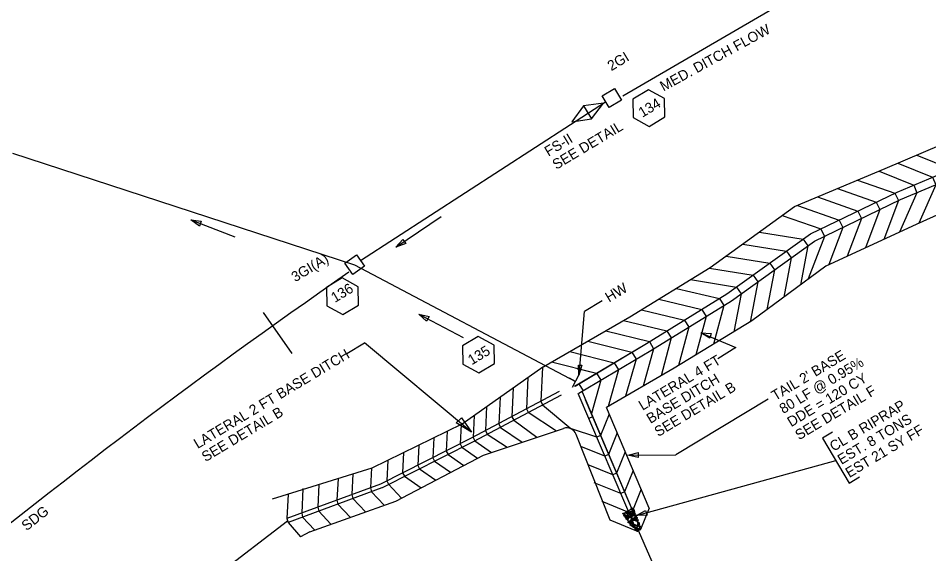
# Model space of a CAD drawing. Extents: x 2384780 to 2405432, y 547869 to 573706.
# Drawn here: x 2401263.5 to 2401709.1, y 570294.7 to 570556.8 of the extents above; entities that cross this region are included whole.
import ezdxf

# ---------------------------------------------------------------- set-up
doc = ezdxf.new("R2010")
doc.units = 0
for name, color, linetype in [('Old_Level_1', 7, 'Continuous'), ('Old_Level_18', 7, 'Continuous'), ('Old_Level_19', 7, 'Continuous'), ('Old_Level_20', 7, 'Continuous'), ('Old_Level_5', 7, 'Continuous'), ('Old_Level_63', 7, 'Continuous'), ('Old_Level_9', 7, 'Continuous'), ('Prop Drainage Box Number Symbol CELL', 7, 'Continuous'), ('Prop Drainage Structure Pipe RCP 30in', 7, 'Continuous')]:
    doc.layers.add(name, color=color, linetype=linetype)

msp = doc.modelspace()

# ---------------------------------------------------------------- linework, layer by layer
at = {"layer": 'Old_Level_1'}
for p, q in [((2401431.03, 570438.2), (2401550.95, 570515.95)), ((2401260.68, 570490.77), (2401428.15, 570436.18)), ((2401428.15, 570436.18), (2401536.19, 570379.07)), ((2401536.26, 570379.06), (2401533.25, 570380.69)), ((2401534.7, 570376.18), (2401537.89, 570382.07))]:
    msp.add_line(p, q, dxfattribs=at)
msp.add_lwpolyline([(2401549.23, 570518.82), (2401555.25, 570522.44), (2401558.7, 570516.7), (2401552.68, 570513.08)], close=True, dxfattribs=at)
for points in [[(2401559.48, 570314.61), (2401559.77, 570314.58), (2401560.12, 570314.22), (2401560.06, 570313.91), (2401559.88, 570313.85), (2401559.41, 570314.21), (2401559.38, 570314.41), (2401559.48, 570314.61)], [(2401561.32, 570313.21), (2401560.85, 570313.39), (2401560.07, 570314.06), (2401560.2, 570314.77), (2401560.71, 570314.94), (2401561.61, 570314.1), (2401561.68, 570313.61), (2401561.36, 570313.15)], [(2401562.33, 570315.17), (2401562.06, 570314.92), (2401561.52, 570314.58), (2401561.07, 570314.92), (2401560.98, 570315.21), (2401561.83, 570315.62), (2401562.19, 570315.48), (2401562.33, 570315.17)], [(2401561.58, 570314.7), (2401561.87, 570314.65), (2401562.24, 570314.3), (2401562.16, 570313.99), (2401562, 570313.9), (2401561.49, 570314.29), (2401561.46, 570314.53), (2401561.58, 570314.7)], [(2401563.18, 570312.58), (2401562.81, 570312.82), (2401562.01, 570313.52), (2401562.17, 570314.19), (2401562.61, 570314.47), (2401563.47, 570313.6), (2401563.67, 570313), (2401563.25, 570312.67)], [(2401564.2, 570315.87), (2401563.81, 570315.53), (2401563, 570314.99), (2401562.32, 570315.4), (2401562.26, 570315.93), (2401563.31, 570316.51), (2401563.92, 570316.32), (2401564.2, 570315.87)], [(2401562.79, 570314.46), (2401562.98, 570314.79), (2401563.52, 570315.28), (2401563.93, 570315.17), (2401564.09, 570314.92), (2401563.52, 570314.3), (2401563.14, 570314.19), (2401562.79, 570314.46)], [(2401564.39, 570316.85), (2401564.18, 570316.62), (2401563.78, 570316.32), (2401563.51, 570316.56), (2401563.43, 570316.81), (2401564.01, 570317.09), (2401564.31, 570317.02), (2401564.39, 570316.85)], [(2401563.64, 570313.96), (2401563.95, 570313.9), (2401564.3, 570313.54), (2401564.23, 570313.23), (2401564.05, 570313.16), (2401563.59, 570313.54), (2401563.54, 570313.77), (2401563.64, 570313.96)], [(2401564.07, 570314.6), (2401564.23, 570314.48), (2401564.67, 570314.17), (2401564.53, 570313.81), (2401564.37, 570313.72), (2401563.84, 570314.14), (2401563.94, 570314.39), (2401564.07, 570314.6)], [(2401565.04, 570316.07), (2401564.83, 570315.84), (2401564.44, 570315.55), (2401564.17, 570315.78), (2401564.09, 570316.04), (2401564.66, 570316.31), (2401564.97, 570316.25), (2401565.04, 570316.07)], [(2401565.09, 570315.39), (2401564.88, 570315.15), (2401564.49, 570314.85), (2401564.22, 570315.08), (2401564.14, 570315.34), (2401564.72, 570315.62), (2401565.02, 570315.55), (2401565.09, 570315.39)], [(2401564.49, 570313.57), (2401564.63, 570313.74), (2401564.99, 570314.09), (2401565.3, 570314.02), (2401565.38, 570313.9), (2401565.09, 570313.45), (2401564.77, 570313.39), (2401564.58, 570313.49)], [(2401564.7, 570314.95), (2401565, 570314.83), (2401565.38, 570314.49), (2401565.29, 570314.21), (2401565.14, 570314.12), (2401564.61, 570314.5), (2401564.6, 570314.76), (2401564.7, 570314.95)], [(2401560.79, 570313.37), (2401560.59, 570313.12), (2401560.18, 570312.99), (2401559.85, 570313.19), (2401559.85, 570313.41), (2401560.36, 570313.73), (2401560.69, 570313.53), (2401560.79, 570313.37)], [(2401560.49, 570312.33), (2401560.6, 570312.66), (2401560.93, 570312.96), (2401561.26, 570312.95), (2401561.42, 570312.7), (2401560.95, 570312.32), (2401560.67, 570312.22), (2401560.49, 570312.33)], [(2401561.08, 570311.97), (2401561.37, 570311.94), (2401561.72, 570311.58), (2401561.67, 570311.28), (2401561.49, 570311.21), (2401561.02, 570311.57), (2401560.98, 570311.77), (2401561.08, 570311.97)], [(2401562.2, 570312.28), (2401562.01, 570312.02), (2401561.6, 570311.89), (2401561.26, 570312.08), (2401561.26, 570312.3), (2401561.77, 570312.62), (2401562.11, 570312.44), (2401562.2, 570312.28)], [(2401561.75, 570311.14), (2401562.01, 570311.61), (2401562.69, 570312.58), (2401563.61, 570312.31), (2401563.87, 570311.9), (2401562.9, 570310.79), (2401562.14, 570310.66), (2401561.65, 570311.06)], [(2401561.91, 570313.17), (2401562.16, 570313.13), (2401562.59, 570312.76), (2401562.51, 570312.45), (2401562.33, 570312.39), (2401561.82, 570312.77), (2401561.78, 570312.96), (2401561.91, 570313.17)], [(2401561.96, 570310.02), (2401562.02, 570310.28), (2401562.31, 570310.6), (2401562.66, 570310.59), (2401562.84, 570310.32), (2401562.37, 570309.93), (2401562.06, 570309.87), (2401561.96, 570310.02)], [(2401562.54, 570310.05), (2401562.83, 570310), (2401563.17, 570309.64), (2401563.12, 570309.35), (2401562.94, 570309.28), (2401562.47, 570309.65), (2401562.44, 570309.84), (2401562.54, 570310.05)], [(2401564.17, 570309.03), (2401563.89, 570308.72), (2401563.38, 570308.4), (2401562.92, 570308.71), (2401562.88, 570309.06), (2401563.66, 570309.44), (2401564.02, 570309.28), (2401564.17, 570309.03)], [(2401563.04, 570310.7), (2401563.31, 570310.64), (2401563.62, 570310.28), (2401563.59, 570309.98), (2401563.39, 570309.86), (2401562.93, 570310.29), (2401562.93, 570310.51), (2401563.04, 570310.7)], [(2401564.3, 570311.34), (2401564.11, 570311.08), (2401563.7, 570310.95), (2401563.36, 570311.14), (2401563.36, 570311.36), (2401563.86, 570311.68), (2401564.2, 570311.5), (2401564.3, 570311.34)], [(2401565.62, 570312.73), (2401565.23, 570312.37), (2401564.32, 570311.91), (2401563.75, 570312.26), (2401563.61, 570312.8), (2401564.68, 570313.35), (2401565.39, 570313.21), (2401565.62, 570312.73)], [(2401564.13, 570311.08), (2401564.99, 570311.04), (2401566.6, 570310.39), (2401566.74, 570309.19), (2401566.2, 570308.57), (2401564.17, 570309.32), (2401563.75, 570310.21), (2401563.97, 570311.13)], [(2401564.56, 570311.88), (2401564.84, 570311.85), (2401565.17, 570311.47), (2401565.14, 570311.19), (2401564.94, 570311.07), (2401564.46, 570311.46), (2401564.44, 570311.71), (2401564.56, 570311.88)], [(2401565, 570311.85), (2401565.12, 570312.05), (2401565.43, 570312.49), (2401565.77, 570312.31), (2401565.85, 570312.17), (2401565.46, 570311.66), (2401565.25, 570311.65), (2401565, 570311.85)], [(2401566.42, 570311.71), (2401566.29, 570311.37), (2401565.82, 570310.84), (2401565.38, 570310.92), (2401565.23, 570311.18), (2401565.75, 570311.88), (2401566.18, 570311.92), (2401566.42, 570311.71)], [(2401565.41, 570313.77), (2401565.69, 570313.74), (2401566.05, 570313.38), (2401565.97, 570313.07), (2401565.81, 570312.98), (2401565.3, 570313.36), (2401565.28, 570313.61), (2401565.41, 570313.77)], [(2401565.77, 570312.79), (2401566.06, 570312.76), (2401566.41, 570312.41), (2401566.34, 570312.1), (2401566.18, 570312), (2401565.67, 570312.38), (2401565.65, 570312.63), (2401565.77, 570312.79)], [(2401566.97, 570311.04), (2401566.76, 570310.81), (2401566.37, 570310.51), (2401566.1, 570310.74), (2401566.02, 570311), (2401566.6, 570311.28), (2401566.9, 570311.21), (2401566.97, 570311.04)], [(2401566.79, 570310.2), (2401567.08, 570310.11), (2401567.44, 570309.76), (2401567.39, 570309.47), (2401567.2, 570309.35), (2401566.71, 570309.78), (2401566.69, 570310.01), (2401566.79, 570310.2)], [(2401566.86, 570309.48), (2401567.14, 570309.45), (2401567.5, 570309.09), (2401567.42, 570308.78), (2401567.26, 570308.69), (2401566.77, 570309.08), (2401566.74, 570309.32), (2401566.86, 570309.48)], [(2401563.78, 570308.61), (2401564.08, 570308.58), (2401564.42, 570308.22), (2401564.36, 570307.91), (2401564.18, 570307.84), (2401563.72, 570308.22), (2401563.68, 570308.42), (2401563.78, 570308.61)], [(2401564.2, 570309.02), (2401564.51, 570308.95), (2401564.82, 570308.58), (2401564.79, 570308.28), (2401564.6, 570308.17), (2401564.1, 570308.61), (2401564.1, 570308.83), (2401564.2, 570309.02)], [(2401566.49, 570308.05), (2401566.14, 570307.69), (2401565.29, 570307.15), (2401564.63, 570307.54), (2401564.58, 570307.99), (2401565.66, 570308.59), (2401566.23, 570308.45), (2401566.49, 570308.05)], [(2401564.79, 570309.08), (2401565.08, 570309.05), (2401565.42, 570308.69), (2401565.38, 570308.38), (2401565.19, 570308.32), (2401564.72, 570308.69), (2401564.69, 570308.89), (2401564.79, 570309.08)], [(2401565.66, 570307.35), (2401565.98, 570307.19), (2401566.48, 570306.81), (2401566.41, 570306.27), (2401566.08, 570306.05), (2401565.43, 570306.71), (2401565.44, 570307.07), (2401565.66, 570307.35)], [(2401568.02, 570307.94), (2401567.77, 570307.58), (2401567.1, 570306.8), (2401566.4, 570306.93), (2401566.15, 570307.41), (2401567.01, 570308.29), (2401567.65, 570308.34), (2401567.95, 570308.05)], [(2401566.23, 570305.8), (2401566.37, 570305.99), (2401566.7, 570306.47), (2401566.98, 570306.29), (2401567.09, 570306.13), (2401566.74, 570305.63), (2401566.39, 570305.55), (2401566.23, 570305.8)], [(2401567.25, 570308.54), (2401567.07, 570308.41), (2401566.69, 570308.17), (2401566.43, 570308.36), (2401566.33, 570308.52), (2401566.84, 570308.84), (2401567.2, 570308.81), (2401567.25, 570308.54)], [(2401567.02, 570306.45), (2401567.16, 570306.63), (2401567.46, 570307.08), (2401567.77, 570306.94), (2401567.87, 570306.78), (2401567.51, 570306.22), (2401567.17, 570306.2), (2401567.02, 570306.45)]]:
    msp.add_lwpolyline(points, dxfattribs=at)
at = {"layer": 'Old_Level_18'}
for p, q in [((2401480.78, 570358.29), (2401520.29, 570386.24)), ((2401520.04, 570386.06), (2401519.23, 570369.3)), ((2401512.91, 570381.02), (2401512.17, 570365.59)), ((2401528.2, 570374.11), (2401485.23, 570351.23)), ((2401529.14, 570372.34), (2401486.17, 570349.47)), ((2401505.76, 570375.96), (2401505.07, 570361.72)), ((2401566.05, 570306.19), (2401537.57, 570373.09)), ((2401499.3, 570371.39), (2401498.66, 570358.23)), ((2401519.23, 570369.3), (2401520.12, 570367.63)), ((2401520.12, 570367.63), (2401533.93, 570355.95)), ((2401540.95, 570370.26), (2401568.07, 570306.54)), ((2401492.73, 570366.74), (2401492.16, 570354.94)), ((2401512.17, 570365.59), (2401513.06, 570363.92)), ((2401513.06, 570363.92), (2401526.88, 570354.89)), ((2401572.3, 570317.03), (2401551.31, 570366.34)), ((2401486.63, 570362.43), (2401486.1, 570351.61)), ((2401505.07, 570361.72), (2401505.96, 570360.04)), ((2401505.96, 570360.04), (2401517.35, 570351.71)), ((2401436.79, 570336.8), (2401480.78, 570358.29)), ((2401473.48, 570354.72), (2401473, 570344.96)), ((2401480.2, 570358.01), (2401479.74, 570348.47)), ((2401491.15, 570342.96), (2401530.32, 570356.04)), ((2401492.16, 570354.94), (2401493.05, 570353.27)), ((2401498.66, 570358.23), (2401499.56, 570356.55)), ((2401499.56, 570356.55), (2401510.06, 570349.28)), ((2401485.23, 570351.23), (2401440.76, 570328.78)), ((2401466.85, 570351.49), (2401466.37, 570341.63)), ((2401486.1, 570351.61), (2401487, 570349.94)), ((2401487, 570349.94), (2401495.14, 570344.3)), ((2401493.05, 570353.27), (2401502.76, 570346.84)), ((2401553.12, 570311.04), (2401536.56, 570353.13)), ((2401486.13, 570349.45), (2401441.66, 570327)), ((2401459.52, 570347.91), (2401459.03, 570337.9)), ((2401479.74, 570348.47), (2401480.64, 570346.8)), ((2401480.64, 570346.8), (2401488.31, 570341.48)), ((2401448.24, 570320.48), (2401491.15, 570342.96)), ((2401452.11, 570344.29), (2401451.63, 570334.28)), ((2401466.37, 570341.63), (2401467.27, 570339.96)), ((2401473, 570344.96), (2401473.9, 570343.29)), ((2401473.9, 570343.29), (2401481.59, 570337.96)), ((2401387.96, 570321.51), (2401436.79, 570336.8)), ((2401436.39, 570336.68), (2401435.92, 570326.98)), ((2401444.37, 570340.51), (2401443.88, 570330.35)), ((2401459.03, 570337.9), (2401459.93, 570336.23)), ((2401459.93, 570336.23), (2401467.84, 570330.75)), ((2401467.27, 570339.96), (2401475.08, 570334.55)), ((2401427.33, 570333.84), (2401426.84, 570323.69)), ((2401451.63, 570334.28), (2401452.52, 570332.61)), ((2401452.52, 570332.61), (2401460.64, 570326.98)), ((2401440.76, 570328.78), (2401394.98, 570311.86)), ((2401410.7, 570328.63), (2401410.16, 570317.45)), ((2401420, 570331.54), (2401419.48, 570320.9)), ((2401443.88, 570330.35), (2401444.77, 570328.67)), ((2401444.77, 570328.67), (2401451.08, 570321.97)), ((2401395.56, 570323.89), (2401394.98, 570311.86)), ((2401441.45, 570326.91), (2401395.67, 570309.98)), ((2401402.85, 570326.64), (2401402.27, 570314.57)), ((2401426.84, 570323.69), (2401427.25, 570321.72)), ((2401435.92, 570326.98), (2401436.33, 570325.01)), ((2401436.33, 570325.01), (2401442.51, 570318.44)), ((2401406.14, 570305.45), (2401448.24, 570320.48)), ((2401419.48, 570320.9), (2401419.9, 570318.94)), ((2401419.9, 570318.94), (2401425.93, 570312.52)), ((2401427.25, 570321.72), (2401433.4, 570315.18)), ((2401402.27, 570314.57), (2401402.68, 570312.6)), ((2401410.16, 570317.45), (2401410.58, 570315.48)), ((2401410.58, 570315.48), (2401416.52, 570309.16)), ((2401245.38, 570195.66), (2401395.27, 570310.83)), ((2401394.98, 570311.86), (2401395.56, 570309.95)), ((2401395.56, 570309.95), (2401401.62, 570303)), ((2401402.68, 570312.6), (2401408.56, 570306.36)), ((2401406.14, 570305.45), (2401401.62, 570303))]:
    msp.add_line(p, q, dxfattribs=at)
for points in [[(2401519.5, 570385.74), (2401562.81, 570410.62), (2401602.18, 570434.81), (2401643.4, 570464.61), (2401687.77, 570483.3), (2401733.98, 570503.03), (2401783.34, 570524.28), (2401831.6, 570541.31), (2401867.21, 570554.74)], [(2401535.76, 570376.65), (2401570.96, 570397.66), (2401610.27, 570421.85), (2401651.18, 570451.23), (2401693.53, 570471.68), (2401740.01, 570491.24), (2401789.89, 570511.64), (2401837.56, 570529.41), (2401875.66, 570543.23)], [(2401535.98, 570376.78), (2401570.96, 570397.66), (2401610.27, 570421.85), (2401651.18, 570451.23), (2401693.53, 570471.68), (2401740.01, 570491.24), (2401789.89, 570511.64), (2401837.56, 570529.41), (2401875.66, 570543.23)], [(2401537.84, 570373.23), (2401573.03, 570394.24), (2401612.49, 570418.51), (2401653.23, 570447.78), (2401695.17, 570468.04), (2401741.54, 570487.55), (2401791.34, 570507.92), (2401838.94, 570525.66), (2401877.02, 570539.47)], [(2401876.91, 570525.13), (2401844.76, 570513.02), (2401792.02, 570493.4), (2401747.73, 570476.02), (2401702.91, 570455.84), (2401658.66, 570435.54), (2401622.44, 570408.65), (2401584.56, 570385.57), (2401551.31, 570366.34)], [(2401703.15, 570489.87), (2401720.21, 570482.91), (2401721.77, 570479.2), (2401713.65, 570460.68)], [(2401693.96, 570485.94), (2401710.95, 570479.01), (2401712.51, 570475.3), (2401704.24, 570456.44)], [(2401684.74, 570482.02), (2401701.69, 570475.12), (2401703.25, 570471.41), (2401694.76, 570452.04)], [(2401674.13, 570477.55), (2401692.45, 570471.16), (2401694.2, 570467.54), (2401687.01, 570448.55)], [(2401664.35, 570473.43), (2401683.4, 570466.79), (2401685.15, 570463.17), (2401678.06, 570444.44)], [(2401654.58, 570469.32), (2401674.35, 570462.42), (2401676.1, 570458.8), (2401669.11, 570440.33)], [(2401644.81, 570465.2), (2401665.3, 570458.05), (2401667.05, 570454.43), (2401660.2, 570436.34)], [(2401637.39, 570460.26), (2401656.25, 570453.68), (2401658, 570450.06), (2401650.1, 570429.18)], [(2401626.18, 570452.16), (2401647.59, 570448.66), (2401649.94, 570445.39), (2401646.31, 570426.37)], [(2401618.06, 570446.29), (2401639.43, 570442.79), (2401641.77, 570439.52), (2401638.1, 570420.27)], [(2401609.94, 570440.42), (2401631.26, 570436.93), (2401633.61, 570433.66), (2401629.9, 570414.18)], [(2401601.77, 570434.56), (2401623.1, 570431.06), (2401625.45, 570427.8), (2401621.69, 570408.09)], [(2401592.52, 570428.87), (2401614.94, 570425.2), (2401617.29, 570421.93), (2401613.74, 570403.35)], [(2401585.57, 570424.6), (2401606.61, 570419.59), (2401608.72, 570416.16), (2401603.68, 570397.21)], [(2401577, 570419.34), (2401598.05, 570414.32), (2401600.16, 570410.9), (2401595.13, 570392.01)], [(2401568.43, 570414.07), (2401589.49, 570409.06), (2401591.6, 570405.63), (2401586.59, 570386.8)], [(2401559.72, 570408.84), (2401580.93, 570403.79), (2401583.04, 570400.36), (2401578.11, 570381.83)], [(2401551.08, 570403.88), (2401572.38, 570398.51), (2401574.45, 570395.05), (2401569.31, 570376.74)], [(2401542.22, 570398.79), (2401563.75, 570393.36), (2401565.82, 570389.9), (2401560.74, 570371.78)], [(2401533.36, 570393.7), (2401555.12, 570388.2), (2401557.19, 570384.75), (2401552.16, 570366.82)], [(2401524.49, 570388.61), (2401546.49, 570383.05), (2401548.56, 570379.6), (2401544.01, 570363.39)], [(2401537.04, 570385.44), (2401546.49, 570383.05), (2401548.56, 570379.6), (2401544.81, 570366.26)], [(2401537.79, 570377.86), (2401537.86, 570377.9), (2401539.91, 570374.47)], [(2401539.39, 570373.93), (2401568.07, 570306.54)], [(2401552.73, 570363), (2401548.51, 570352.51), (2401548.51, 570352.51), (2401548.51, 570352.51), (2401546.67, 570351.72), (2401534.25, 570355.79)], [(2401544.71, 570361.63), (2401544.59, 570361.7), (2401544.59, 570361.7), (2401544.59, 570361.7), (2401542.75, 570360.91), (2401542.67, 570360.98)], [(2401556.65, 570353.81), (2401552.42, 570343.31), (2401552.42, 570343.31), (2401552.42, 570343.31), (2401550.58, 570342.53), (2401538.87, 570347.24)], [(2401560.56, 570344.61), (2401556.33, 570334.12), (2401556.33, 570334.12), (2401556.33, 570334.12), (2401554.49, 570333.34), (2401542.43, 570338.19)], [(2401564.48, 570335.42), (2401560.25, 570324.93), (2401560.25, 570324.93), (2401560.25, 570324.93), (2401558.41, 570324.14), (2401545.3, 570329.42)], [(2401568.39, 570326.23), (2401564.16, 570315.73), (2401564.16, 570315.73), (2401564.16, 570315.73), (2401562.32, 570314.95), (2401549.21, 570320.23)], [(2401572.3, 570317.03), (2401568.07, 570306.54), (2401568.07, 570306.54), (2401568.07, 570306.54), (2401566.23, 570305.76), (2401553.12, 570311.04)]]:
    msp.add_lwpolyline(points, dxfattribs=at)
for centre, radius, start, end in [((2403325.49, 567699.79), 3328.44, 124.81183, 134.3711), ((2401531.9, 570351.3), 5, 21.4767, 108.4635)]:
    msp.add_arc(centre, radius, start, end, dxfattribs=at)
at = {"layer": 'Old_Level_19'}
msp.add_line((2401639.37, 570565.25), (2401559.44, 570518.72), dxfattribs=at)
at = {"layer": 'Old_Level_20'}
msp.add_lwpolyline([(2401661.96, 570354.18), (2401657.02, 570351.21), (2401670.19, 570329.3), (2401675.13, 570332.27)], dxfattribs=at)
at = {"layer": 'Old_Level_5'}
for p, q in [((2401347.93, 570458.08), (2401369.56, 570449.75)), ((2401448.28, 570444.74), (2401470.5, 570459.8)), ((2401549.19, 570418.46), (2401540.62, 570413.31)), ((2401459.52, 570411.97), (2401481.31, 570400.5)), ((2401538.02, 570382.17), (2401540.62, 570413.31)), ((2401597.5, 570402.82), (2401614.61, 570395.62)), ((2401424.31, 570392.7), (2401432.89, 570397.85)), ((2401485.26, 570354.26), (2401432.89, 570397.85)), ((2401614.61, 570395.62), (2401605.83, 570390.02)), ((2401630.56, 570370.3), (2401585.33, 570343.13)), ((2401561.87, 570342.95), (2401585.33, 570343.13)), ((2401566.05, 570313.38), (2401663.61, 570340.26))]:
    msp.add_line(p, q, dxfattribs=at)
for points in [[(2401352.15, 570455.12), (2401347.93, 570458.08), (2401353.05, 570457.45)], [(2401453.12, 570446.51), (2401448.28, 570444.74), (2401451.71, 570448.58)], [(2401463.37, 570408.53), (2401459.52, 570411.97), (2401464.53, 570410.75)], [(2401601.93, 570400.18), (2401597.5, 570402.82), (2401602.65, 570402.57)], [(2401539.38, 570386.93), (2401537.89, 570382.07), (2401537.61, 570387.02)], [(2401480.43, 570361.2), (2401485.26, 570354.26), (2401477.76, 570358.8)], [(2401566.88, 570341.74), (2401561.87, 570342.95), (2401566.86, 570344.24)], [(2401571.2, 570313.5), (2401566.05, 570313.38), (2401570.54, 570315.91)]]:
    msp.add_lwpolyline(points, close=True, dxfattribs=at)
at = {"layer": 'Old_Level_63'}
msp.add_line((2401397.58, 570392.7), (2401383.52, 570412.74), dxfattribs=at)
at = {"layer": 'Old_Level_9'}
for p, q in [((2401549.93, 570515.23), (2401540.19, 570513.87)), ((2401543.99, 570507.54), (2401549.93, 570515.23)), ((2401540.19, 570513.87), (2401534.48, 570506.13)), ((2401540.19, 570513.87), (2401543.99, 570507.54)), ((2401534.48, 570506.13), (2401543.99, 570507.54))]:
    msp.add_line(p, q, dxfattribs=at)
msp.add_lwpolyline([(2401423.35, 570436.91), (2401429.11, 570440.94), (2401432.95, 570435.46), (2401427.2, 570431.42)], close=True, dxfattribs=at)
at = {"layer": 'Prop Drainage Box Number Symbol CELL'}
for points in [[(2401579.71, 570517.46), (2401571.89, 570521.8), (2401564.21, 570517.19), (2401564.37, 570508.24), (2401572.2, 570503.91), (2401579.87, 570508.51)], [(2401429.89, 570425.33), (2401422.06, 570429.67), (2401414.39, 570425.06), (2401414.55, 570416.11), (2401422.38, 570411.77), (2401430.05, 570416.38)], [(2401496.49, 570396.74), (2401488.66, 570401.08), (2401480.99, 570396.47), (2401481.14, 570387.52), (2401488.97, 570383.18), (2401496.64, 570387.79)]]:
    msp.add_lwpolyline(points, close=True, dxfattribs=at)
at = {"layer": 'Prop Drainage Structure Pipe RCP 30in'}
msp.add_line((2401607.85, 570212.64), (2401567.09, 570306.13), dxfattribs=at)

# ---------------------------------------------------------------- texts
at = {"layer": 'Old_Level_1'}
for s, p in [('2GI', (2401553.75, 570530.87)), ('CL B RIPRAP', (2401662.47, 570344.57)), ('EST. 8 TONS', (2401666.33, 570338.15)), ('EST 21 SY FF', (2401670.2, 570331.72))]:
    msp.add_text(s, height=5, rotation=30.9999, dxfattribs=at).set_placement(p)
at = {"layer": 'Old_Level_19'}
msp.add_text('MED. DITCH FLOW', height=5, rotation=28.7379, dxfattribs=at).set_placement((2401579.28, 570520.9))
at = {"layer": 'Old_Level_5'}
for s, rotation, p in [('SEE DETAIL', 30.9999, (2401526.8, 570482.57)), ('FS-II', 30.9999, (2401522.94, 570489)), ('3GI(A)', 30.9999, (2401399.06, 570427.54)), ('HW', 30.9999, (2401552.62, 570417.6)), ('LATERAL 2 FT BASE DITCH', 30.9999, (2401351.33, 570345.93)), ("TAIL 2' BASE", 30.9999, (2401633.99, 570369.45)), ('LATERAL 4 FT ', 30.9999, (2401568.99, 570364.64)), ('80 LF @ 0.95%', 30.9999, (2401637.86, 570363.02)), ('BASE DITCH', 30.9999, (2401572.85, 570358.21)), ('DDE = 120 CY', 30.9999, (2401641.72, 570356.59)), ('SEE DETAIL B', 30.9999, (2401576.71, 570351.78)), ('SEE DETAIL F', 30.9999, (2401645.58, 570350.16)), ('SEE DETAIL B', 30.9999, (2401355.19, 570339.5)), ('SDG', 38.2984, (2401267.62, 570305.65))]:
    msp.add_text(s, height=5, rotation=rotation, dxfattribs=at).set_placement(p)
at = {"layer": 'Prop Drainage Box Number Symbol CELL'}
for s, p in [('134', (2401568.91, 570508.06)), ('136', (2401418.47, 570417.43)), ('135', (2401485.43, 570386.89))]:
    msp.add_text(s, height=5, rotation=30.9999, dxfattribs=at).set_placement(p)

doc.saveas('drawing.dxf')
